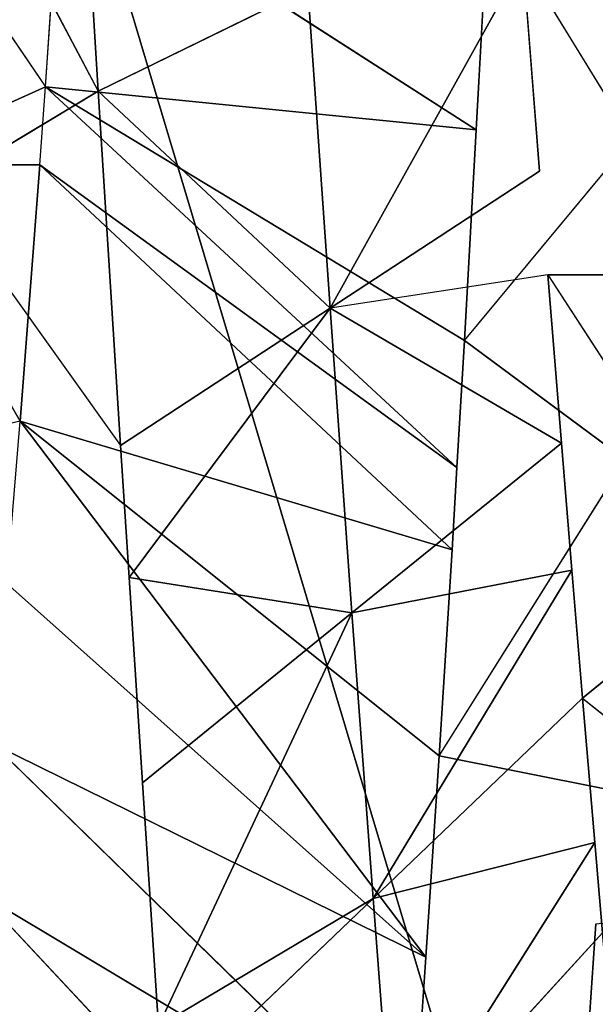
# Model space of a CAD drawing. Extents: x 0 to 40, y 0 to 81.9.
# Tile 227 of 623: x 5.58 to 5.88, y 73.851 to 74.365. Entities that reach past the tile are written whole.
import ezdxf

# ---------------------------------------------------------------- set-up
doc = ezdxf.new("R2010")
doc.units = 0
doc.header["$LTSCALE"] = 25.4
doc.layers.get('0').update_dxf_attribs({"color": 13, "linetype": 'CONTINUOUS'})

# ---------------------------------------------------------------- blocks, each defined once
blk = doc.blocks.new('ICE-TUBE-LED-S-8118_STL')
at = {"color": 0}
for p, q in [((74.47433, 16.52596, 44.60564), (74.45379, 16.6151, 44.6165)), ((74.47433, 16.52596, 44.60564), (74.60817, 16.60326, 44.54394)), ((74.47433, 16.52596, 44.60564), (74.60817, 16.60326, 44.54394)), ((74.60817, 16.51576, 44.54394), (74.60817, 16.60326, 44.54394)), ((74.60817, 16.60326, 44.54394), (74.64893, 16.51281, 44.52808)), ((74.76581, 16.59223, 44.48959), (74.64893, 16.51281, 44.52808)), ((74.83451, 16.58428, 47.91576), (74.64664, 16.48522, 47.87033)), ((74.59607, 16.56956, 47.85467), (74.46178, 16.47355, 47.80555)), ((74.59607, 16.56956, 47.85467), (74.64664, 16.48522, 47.87033)), ((73.99385, 16.3284, 44.46646), (74.22788, 16.54715, 44.76443)), ((73.99385, 16.3284, 44.46646), (74.22788, 16.54715, 44.76443)), ((74.09234, 16.32119, 44.39398), (74.22788, 16.54715, 44.76443)), ((74.09234, 16.32119, 44.39398), (74.22788, 16.54715, 44.76443)), ((74.09234, 16.32119, 44.39398), (74.30576, 16.54007, 44.70704)), ((74.09234, 16.32119, 44.39398), (74.30576, 16.54007, 44.70704)), ((74.19453, 16.31411, 44.32821), (74.30576, 16.54007, 44.70704)), ((74.19453, 16.31411, 44.32821), (74.30576, 16.54007, 44.70704)), ((74.19453, 16.31411, 44.32821), (74.38956, 16.53286, 44.65304)), ((74.19453, 16.31411, 44.32821), (74.38956, 16.53286, 44.65304)), ((74.38956, 16.53286, 44.65304), (74.47433, 16.52596, 44.60564)), ((74.19453, 16.31411, 44.32821), (74.47433, 16.52596, 44.60564)), ((74.19453, 16.31411, 44.32821), (74.47433, 16.52596, 44.60564)), ((74.29973, 16.30721, 44.26939), (74.47433, 16.52596, 44.60564)), ((74.29973, 16.30721, 44.26939), (74.47433, 16.52596, 44.60564)), ((74.40726, 16.30051, 44.21767), (74.47433, 16.52596, 44.60564)), ((74.40726, 16.30051, 44.21767), (74.47433, 16.52596, 44.60564)), ((74.47433, 16.52596, 44.60564), (74.60817, 16.51576, 44.54394)), ((74.47433, 16.52596, 44.60564), (74.60817, 16.51576, 44.54394)), ((74.45027, 16.29793, 44.19919), (74.60817, 16.51576, 44.54394)), ((74.45027, 16.29793, 44.19919), (74.60817, 16.51576, 44.54394)), ((74.64893, 16.51281, 44.52808), (74.45027, 16.29793, 44.19919)), ((74.64893, 16.51281, 44.52808), (74.45027, 16.29793, 44.19919)), ((74.51643, 16.29406, 44.17311), (74.64893, 16.51281, 44.52808)), ((74.51643, 16.29406, 44.17311), (74.64893, 16.51281, 44.52808)), ((74.60817, 16.51576, 44.54394), (74.64893, 16.51281, 44.52808)), ((74.62657, 16.28788, 44.1357), (74.64893, 16.51281, 44.52808)), ((74.62657, 16.28788, 44.1357), (74.64893, 16.51281, 44.52808)), ((74.64893, 16.51281, 44.52808), (74.76581, 16.50473, 44.48959)), ((74.62657, 16.28788, 44.1357), (74.76581, 16.50473, 44.48959)), ((74.62657, 16.28788, 44.1357), (74.76581, 16.50473, 44.48959)), ((74.64664, 16.48522, 47.87033), (74.83748, 16.49696, 47.91632)), ((74.64664, 16.48522, 47.87033), (74.83748, 16.49696, 47.91632)), ((74.46178, 16.47355, 47.80555), (74.64664, 16.48522, 47.87033)), ((74.46178, 16.47355, 47.80555), (74.64664, 16.48522, 47.87033)), ((74.53333, 16.36417, 47.63013), (74.64664, 16.48522, 47.87033)), ((74.53333, 16.36417, 47.63013), (74.64664, 16.48522, 47.87033)), ((74.70023, 16.37584, 47.68863), (74.64664, 16.48522, 47.87033)), ((74.70023, 16.37584, 47.68863), (74.64664, 16.48522, 47.87033)), ((74.39281, 16.46912, 47.77585), (74.46178, 16.47355, 47.80555)), ((74.46178, 16.47355, 47.80555), (74.53333, 16.36417, 47.63013)), ((74.46178, 16.47355, 47.80555), (74.53333, 16.36417, 47.63013)), ((74.28559, 16.46213, 47.7232), (74.39281, 16.46912, 47.77585)), ((74.39281, 16.46912, 47.77585), (74.37426, 16.35275, 47.55579)), ((74.39281, 16.46912, 47.77585), (74.37426, 16.35275, 47.55579)), ((74.39281, 16.46912, 47.77585), (74.53333, 16.36417, 47.63013)), ((74.39281, 16.46912, 47.77585), (74.53333, 16.36417, 47.63013)), ((74.15851, 16.45369, 47.64963), (74.28559, 16.46213, 47.7232)), ((74.37426, 16.35275, 47.55579), (74.28559, 16.46213, 47.7232)), ((74.37426, 16.35275, 47.55579), (74.28559, 16.46213, 47.7232)), ((74.22515, 16.34175, 47.46714), (74.12043, 16.45112, 47.62501)), ((74.22515, 16.34175, 47.46714), (74.15851, 16.45369, 47.64963)), ((74.70023, 16.37584, 47.68863), (74.53333, 16.36417, 47.63013)), ((74.70023, 16.37584, 47.68863), (74.53333, 16.36417, 47.63013)), ((74.37426, 16.35275, 47.55579), (74.53333, 16.36417, 47.63013)), ((74.37426, 16.35275, 47.55579), (74.53333, 16.36417, 47.63013)), ((74.53333, 16.36417, 47.63013), (74.46294, 16.24338, 47.38838)), ((74.53333, 16.36417, 47.63013), (74.46294, 16.24338, 47.38838)), ((74.55077, 16.25048, 47.43146), (74.53333, 16.36417, 47.63013)), ((74.60489, 16.2548, 47.45473), (74.53333, 16.36417, 47.63013)), ((74.37426, 16.35275, 47.55579), (74.22515, 16.34175, 47.46714)), ((74.37426, 16.35275, 47.55579), (74.22515, 16.34175, 47.46714)), ((74.39653, 16.23793, 47.35112), (74.37426, 16.35275, 47.55579)), ((74.37426, 16.35275, 47.55579), (74.46294, 16.24338, 47.38838)), ((74.37426, 16.35275, 47.55579), (74.46294, 16.24338, 47.38838)), ((74.39653, 16.23793, 47.35112), (74.37426, 16.35275, 47.55579)), ((74.22515, 16.34175, 47.46714), (74.08774, 16.3313, 47.36607)), ((74.22515, 16.34175, 47.46714), (74.08774, 16.3313, 47.36607)), ((74.22515, 16.34175, 47.46714), (74.39653, 16.23793, 47.35112)), ((74.25434, 16.22598, 47.2559), (74.22515, 16.34175, 47.46714)), ((74.25434, 16.22598, 47.2559), (74.22515, 16.34175, 47.46714)), ((74.32986, 16.23237, 47.30927), (74.22515, 16.34175, 47.46714)), ((74.32986, 16.23237, 47.30927), (74.22515, 16.34175, 47.46714)), ((74.22515, 16.34175, 47.46714), (74.39653, 16.23793, 47.35112)), ((74.20724, 16.22192, 47.21908), (74.08774, 16.3313, 47.36607)), ((74.20724, 16.22192, 47.21908), (74.08774, 16.3313, 47.36607)), ((74.25434, 16.22598, 47.2559), (74.08774, 16.3313, 47.36607)), ((74.25434, 16.22598, 47.2559), (74.08774, 16.3313, 47.36607)), ((74.09234, 16.32119, 44.39398), (74.19453, 16.31411, 44.32821)), ((74.19453, 16.31411, 44.32821), (74.29973, 16.30721, 44.26939)), ((74.29973, 16.30721, 44.26939), (74.28249, 16.22081, 44.27844)), ((74.29973, 16.30721, 44.26939), (74.4543, 16.21019, 44.19752)), ((74.29973, 16.30721, 44.26939), (74.40726, 16.30051, 44.21767)), ((74.40726, 16.30051, 44.21767), (74.45027, 16.29793, 44.19919)), ((74.45027, 16.29793, 44.19919), (74.51643, 16.29406, 44.17311)), ((74.51643, 16.29406, 44.17311), (74.4543, 16.21019, 44.19752)), ((74.51643, 16.29406, 44.17311), (74.62954, 16.20021, 44.1348)), ((74.51643, 16.29406, 44.17311), (74.62657, 16.28788, 44.1357)), ((74.62657, 16.28788, 44.1357), (74.70245, 16.28376, 44.1141)), ((74.71461, 16.26342, 47.4948), (74.55077, 16.16298, 47.43146)), ((74.71461, 16.26342, 47.4948), (74.60489, 16.2548, 47.45473)), ((74.55077, 16.25048, 47.43146), (74.39653, 16.15043, 47.35112)), ((74.55077, 16.25048, 47.43146), (74.46294, 16.24338, 47.38838)), ((74.55077, 16.25048, 47.43146), (74.55077, 16.16298, 47.43146)), ((74.46294, 16.24338, 47.38838), (74.39653, 16.23793, 47.35112)), ((74.39653, 16.23793, 47.35112), (74.32986, 16.23237, 47.30927)), ((74.21203, 16.22544, 44.31782), (74.1169, 16.23195, 44.37735)), ((74.32986, 16.23237, 47.30927), (74.25434, 16.13848, 47.2559)), ((74.32986, 16.23237, 47.30927), (74.25434, 16.22598, 47.2559)), ((74.32986, 16.23237, 47.30927), (74.39653, 16.15043, 47.35112)), ((74.25434, 16.22598, 47.2559), (74.20724, 16.22192, 47.21908))]:
    blk.add_line(p, q, dxfattribs=at)
mesh = blk.add_polyface(dxfattribs=at)
corners = [(81.99833, 18.65613, 0), (32.39832, 18.53461, 0), (32.39832, 18.65613, 0), (33.41051, 17.76106, 0), (34.4478, 16.85461, 0), (35.42089, 15.87956, 0), (36.32527, 14.84046, 0), (37.15673, 13.74214, 0), (37.91139, 12.58971, 0), (38.58575, 11.38851, 0), (39.17668, 10.14416, 0), (39.68142, 8.86242, 0), (40.09764, 7.54925, 0), (40.42338, 6.21078, 0), (40.65715, 4.85321, 0), (40.79784, 3.48288, 0), (40.84481, 2.10613, 0), (81.99833, -14.44387, 0), (33.41051, -13.5488, 0), (32.39832, -14.44387, 0), (32.39832, -14.32234, 0), (34.4478, -12.64234, 0), (35.42089, -11.6673, 0), (36.32527, -10.6282, 0), (37.15673, -9.52987, 0), (37.91139, -8.37744, 0), (38.58575, -7.17625, 0), (39.17668, -5.93189, 0), (39.68142, -4.65015, 0), (40.09764, -3.33699, 0), (40.42338, -1.99851, 0), (40.65715, -0.64095, 0), (40.79784, 0.72939, 0)]
mesh.append_faces([[corners[k] for k in face] for face in [(0, 1, 2), (18, 19, 20)]], dxfattribs={"vtx0": -1, "color": 0})
mesh.append_faces([[corners[k] for k in face] for face in [(1, 0, 3), (3, 0, 4), (4, 0, 5), (5, 0, 6), (6, 0, 7), (7, 0, 8), (8, 0, 9), (9, 0, 10), (10, 0, 11), (11, 0, 12), (12, 0, 13), (13, 0, 14), (14, 0, 15), (15, 0, 16), (19, 18, 17)]], dxfattribs={"vtx0": -1, "vtx1": -1, "color": 0})
mesh.append_faces([[corners[k] for k in face] for face in [(16, 0, 17), (17, 18, 21), (17, 21, 22), (17, 22, 23), (17, 23, 24), (17, 24, 25), (17, 25, 26), (17, 26, 27), (17, 27, 28), (17, 28, 29), (17, 29, 30), (17, 30, 31), (17, 31, 32), (17, 32, 16)]], dxfattribs={"vtx0": -1, "vtx2": -1, "color": 0})
mesh = blk.add_polyface(dxfattribs=at)
corners = [(81.99833, -14.44387, 92), (32.39832, -14.32234, 92), (32.39832, -14.44387, 92), (33.41051, -13.5488, 92), (34.4478, -12.64234, 92), (35.42089, -11.6673, 92), (36.32527, -10.6282, 92), (37.15673, -9.52987, 92), (37.91139, -8.37744, 92), (38.58575, -7.17625, 92), (39.17668, -5.93189, 92), (39.68142, -4.65015, 92), (40.09764, -3.33699, 92), (40.42338, -1.99851, 92), (40.65715, -0.64095, 92), (40.79784, 0.72939, 92), (40.84481, 2.10613, 92), (33.41051, 17.76106, 92), (32.39832, 18.65613, 92), (32.39832, 18.53461, 92), (81.99833, 18.65613, 92), (34.4478, 16.85461, 92), (35.42089, 15.87956, 92), (36.32527, 14.84046, 92), (37.15673, 13.74214, 92), (37.91139, 12.58971, 92), (38.58575, 11.38851, 92), (39.17668, 10.14416, 92), (39.68142, 8.86242, 92), (40.09764, 7.54925, 92), (40.42338, 6.21078, 92), (40.65715, 4.85321, 92), (40.79784, 3.48288, 92)]
mesh.append_faces([[corners[k] for k in face] for face in [(0, 1, 2), (17, 18, 19)]], dxfattribs={"vtx0": -1, "color": 0})
mesh.append_faces([[corners[k] for k in face] for face in [(1, 0, 3), (3, 0, 4), (4, 0, 5), (5, 0, 6), (6, 0, 7), (7, 0, 8), (8, 0, 9), (9, 0, 10), (10, 0, 11), (11, 0, 12), (12, 0, 13), (13, 0, 14), (14, 0, 15), (15, 0, 16), (18, 17, 20), (20, 16, 0)]], dxfattribs={"vtx0": -1, "vtx1": -1, "color": 0})
mesh.append_faces([[corners[k] for k in face] for face in [(20, 17, 21), (20, 21, 22), (20, 22, 23), (20, 23, 24), (20, 24, 25), (20, 25, 26), (20, 26, 27), (20, 27, 28), (20, 28, 29), (20, 29, 30), (20, 30, 31), (20, 31, 32), (20, 32, 16)]], dxfattribs={"vtx0": -1, "vtx2": -1, "color": 0})
mesh = blk.add_polyface(dxfattribs=at)
corners = [(82.19833, -12.64387, 2), (64.19833, 16.85613, 2), (64.19833, -12.64387, 2), (82.19833, 16.85613, 2)]
mesh.append_faces([[corners[k] for k in face] for face in [(0, 1, 2), (1, 0, 3)]], dxfattribs={"vtx0": -1, "color": 0})
mesh = blk.add_polyface(dxfattribs=at)
corners = [(64.19833, 16.85613, 90), (82.19833, -12.64387, 90), (64.19833, -12.64387, 90), (82.19833, 16.85613, 90)]
mesh.append_faces([[corners[k] for k in face] for face in [(0, 1, 2), (1, 0, 3)]], dxfattribs={"vtx0": -1, "color": 0})
mesh = blk.add_polyface(dxfattribs=at)
corners = [(74.60817, 16.60326, 44.54394), (74.45379, 16.6151, 44.6165), (74.43841, 16.70384, 44.62489), (74.47433, 16.52596, 44.60564)]
mesh.append_faces([[corners[k] for k in face] for face in [(0, 1, 2), (1, 0, 3)]], dxfattribs={"vtx0": -1, "color": 0})
mesh = blk.add_polyface(dxfattribs=at)
corners = [(74.60817, 16.51576, 44.54394), (74.47433, 16.52596, 44.60564), (74.60817, 16.60326, 44.54394)]
mesh.append_faces([[corners[k] for k in face] for face in [(0, 1, 2)]], dxfattribs={"color": 0})
mesh = blk.add_polyface(dxfattribs=at)
corners = [(74.76581, 16.59223, 44.48959), (74.64893, 16.51281, 44.52808), (74.60817, 16.60326, 44.54394)]
mesh.append_faces([[corners[k] for k in face] for face in [(0, 1, 2)]], dxfattribs={"color": 0})
mesh = blk.add_polyface(dxfattribs=at)
corners = [(74.83748, 16.49696, 47.91632), (74.83451, 16.58428, 47.91576), (74.64664, 16.48522, 47.87033)]
mesh.append_faces([[corners[k] for k in face] for face in [(0, 1, 2)]], dxfattribs={"color": 0})
mesh = blk.add_polyface(dxfattribs=at)
corners = [(74.64664, 16.48522, 47.87033), (74.59607, 16.56956, 47.85467), (74.46178, 16.47355, 47.80555)]
mesh.append_faces([[corners[k] for k in face] for face in [(0, 1, 2)]], dxfattribs={"color": 0})
mesh = blk.add_polyface(dxfattribs=at)
corners = [(74.16717, 16.55296, 44.81462), (74.22788, 16.54715, 44.76443), (73.99385, 16.3284, 44.46646)]
mesh.append_faces([[corners[k] for k in face] for face in [(0, 1, 2)]], dxfattribs={"color": 0})
mesh = blk.add_polyface(dxfattribs=at)
corners = [(74.22788, 16.54715, 44.76443), (74.09234, 16.32119, 44.39398), (73.99385, 16.3284, 44.46646)]
mesh.append_faces([[corners[k] for k in face] for face in [(0, 1, 2)]], dxfattribs={"color": 0})
mesh = blk.add_polyface(dxfattribs=at)
corners = [(74.22788, 16.54715, 44.76443), (74.30576, 16.54007, 44.70704), (74.09234, 16.32119, 44.39398)]
mesh.append_faces([[corners[k] for k in face] for face in [(0, 1, 2)]], dxfattribs={"color": 0})
mesh = blk.add_polyface(dxfattribs=at)
corners = [(74.30576, 16.54007, 44.70704), (74.19453, 16.31411, 44.32821), (74.09234, 16.32119, 44.39398)]
mesh.append_faces([[corners[k] for k in face] for face in [(0, 1, 2)]], dxfattribs={"color": 0})
mesh = blk.add_polyface(dxfattribs=at)
corners = [(74.30576, 16.54007, 44.70704), (74.38956, 16.53286, 44.65304), (74.19453, 16.31411, 44.32821)]
mesh.append_faces([[corners[k] for k in face] for face in [(0, 1, 2)]], dxfattribs={"color": 0})
mesh = blk.add_polyface(dxfattribs=at)
corners = [(74.38956, 16.53286, 44.65304), (74.47433, 16.52596, 44.60564), (74.19453, 16.31411, 44.32821)]
mesh.append_faces([[corners[k] for k in face] for face in [(0, 1, 2)]], dxfattribs={"color": 0})
mesh = blk.add_polyface(dxfattribs=at)
corners = [(74.47433, 16.52596, 44.60564), (74.29973, 16.30721, 44.26939), (74.19453, 16.31411, 44.32821)]
mesh.append_faces([[corners[k] for k in face] for face in [(0, 1, 2)]], dxfattribs={"color": 0})
mesh = blk.add_polyface(dxfattribs=at)
corners = [(74.47433, 16.52596, 44.60564), (74.40726, 16.30051, 44.21767), (74.29973, 16.30721, 44.26939)]
mesh.append_faces([[corners[k] for k in face] for face in [(0, 1, 2)]], dxfattribs={"color": 0})
mesh = blk.add_polyface(dxfattribs=at)
corners = [(74.40726, 16.30051, 44.21767), (74.60817, 16.51576, 44.54394), (74.45027, 16.29793, 44.19919), (74.47433, 16.52596, 44.60564)]
mesh.append_faces([[corners[k] for k in face] for face in [(0, 1, 2), (1, 0, 3)]], dxfattribs={"vtx0": -1, "color": 0})
mesh = blk.add_polyface(dxfattribs=at)
corners = [(74.60817, 16.51576, 44.54394), (74.64893, 16.51281, 44.52808), (74.45027, 16.29793, 44.19919)]
mesh.append_faces([[corners[k] for k in face] for face in [(0, 1, 2)]], dxfattribs={"color": 0})
mesh = blk.add_polyface(dxfattribs=at)
corners = [(74.64893, 16.51281, 44.52808), (74.51643, 16.29406, 44.17311), (74.45027, 16.29793, 44.19919)]
mesh.append_faces([[corners[k] for k in face] for face in [(0, 1, 2)]], dxfattribs={"color": 0})
mesh = blk.add_polyface(dxfattribs=at)
corners = [(74.64893, 16.51281, 44.52808), (74.62657, 16.28788, 44.1357), (74.51643, 16.29406, 44.17311)]
mesh.append_faces([[corners[k] for k in face] for face in [(0, 1, 2)]], dxfattribs={"color": 0})
mesh = blk.add_polyface(dxfattribs=at)
corners = [(74.64893, 16.51281, 44.52808), (74.76581, 16.50473, 44.48959), (74.62657, 16.28788, 44.1357)]
mesh.append_faces([[corners[k] for k in face] for face in [(0, 1, 2)]], dxfattribs={"color": 0})
mesh = blk.add_polyface(dxfattribs=at)
corners = [(74.76581, 16.50473, 44.48959), (74.70245, 16.28376, 44.1141), (74.62657, 16.28788, 44.1357)]
mesh.append_faces([[corners[k] for k in face] for face in [(0, 1, 2)]], dxfattribs={"color": 0})
mesh = blk.add_polyface(dxfattribs=at)
corners = [(74.83748, 16.49696, 47.91632), (74.64664, 16.48522, 47.87033), (74.70023, 16.37584, 47.68863)]
mesh.append_faces([[corners[k] for k in face] for face in [(0, 1, 2)]], dxfattribs={"color": 0})
mesh = blk.add_polyface(dxfattribs=at)
corners = [(74.64664, 16.48522, 47.87033), (74.46178, 16.47355, 47.80555), (74.53333, 16.36417, 47.63013)]
mesh.append_faces([[corners[k] for k in face] for face in [(0, 1, 2)]], dxfattribs={"color": 0})
mesh = blk.add_polyface(dxfattribs=at)
corners = [(74.64664, 16.48522, 47.87033), (74.53333, 16.36417, 47.63013), (74.70023, 16.37584, 47.68863)]
mesh.append_faces([[corners[k] for k in face] for face in [(0, 1, 2)]], dxfattribs={"color": 0})
mesh = blk.add_polyface(dxfattribs=at)
corners = [(74.46178, 16.47355, 47.80555), (74.39281, 16.46912, 47.77585), (74.53333, 16.36417, 47.63013)]
mesh.append_faces([[corners[k] for k in face] for face in [(0, 1, 2)]], dxfattribs={"color": 0})
mesh = blk.add_polyface(dxfattribs=at)
corners = [(74.39281, 16.46912, 47.77585), (74.28559, 16.46213, 47.7232), (74.37426, 16.35275, 47.55579)]
mesh.append_faces([[corners[k] for k in face] for face in [(0, 1, 2)]], dxfattribs={"color": 0})
mesh = blk.add_polyface(dxfattribs=at)
corners = [(74.39281, 16.46912, 47.77585), (74.37426, 16.35275, 47.55579), (74.53333, 16.36417, 47.63013)]
mesh.append_faces([[corners[k] for k in face] for face in [(0, 1, 2)]], dxfattribs={"color": 0})
mesh = blk.add_polyface(dxfattribs=at)
corners = [(74.37426, 16.35275, 47.55579), (74.15851, 16.45369, 47.64963), (74.22515, 16.34175, 47.46714), (74.28559, 16.46213, 47.7232)]
mesh.append_faces([[corners[k] for k in face] for face in [(0, 1, 2), (1, 0, 3)]], dxfattribs={"vtx0": -1, "color": 0})
mesh = blk.add_polyface(dxfattribs=at)
corners = [(74.12043, 16.45112, 47.62501), (74.08774, 16.3313, 47.36607), (74.22515, 16.34175, 47.46714)]
mesh.append_faces([[corners[k] for k in face] for face in [(0, 1, 2)]], dxfattribs={"color": 0})
mesh = blk.add_polyface(dxfattribs=at)
corners = [(74.71461, 16.26342, 47.4948), (74.53333, 16.36417, 47.63013), (74.60489, 16.2548, 47.45473), (74.70023, 16.37584, 47.68863)]
mesh.append_faces([[corners[k] for k in face] for face in [(0, 1, 2), (1, 0, 3)]], dxfattribs={"vtx0": -1, "color": 0})
mesh = blk.add_polyface(dxfattribs=at)
corners = [(74.53333, 16.36417, 47.63013), (74.37426, 16.35275, 47.55579), (74.46294, 16.24338, 47.38838)]
mesh.append_faces([[corners[k] for k in face] for face in [(0, 1, 2)]], dxfattribs={"color": 0})
mesh = blk.add_polyface(dxfattribs=at)
corners = [(74.53333, 16.36417, 47.63013), (74.46294, 16.24338, 47.38838), (74.55077, 16.25048, 47.43146)]
mesh.append_faces([[corners[k] for k in face] for face in [(0, 1, 2)]], dxfattribs={"color": 0})
mesh = blk.add_polyface(dxfattribs=at)
corners = [(74.37426, 16.35275, 47.55579), (74.22515, 16.34175, 47.46714), (74.39653, 16.23793, 47.35112)]
mesh.append_faces([[corners[k] for k in face] for face in [(0, 1, 2)]], dxfattribs={"color": 0})
mesh = blk.add_polyface(dxfattribs=at)
corners = [(74.37426, 16.35275, 47.55579), (74.39653, 16.23793, 47.35112), (74.46294, 16.24338, 47.38838)]
mesh.append_faces([[corners[k] for k in face] for face in [(0, 1, 2)]], dxfattribs={"color": 0})
mesh = blk.add_polyface(dxfattribs=at)
corners = [(74.22515, 16.34175, 47.46714), (74.08774, 16.3313, 47.36607), (74.25434, 16.22598, 47.2559)]
mesh.append_faces([[corners[k] for k in face] for face in [(0, 1, 2)]], dxfattribs={"color": 0})
mesh = blk.add_polyface(dxfattribs=at)
corners = [(74.22515, 16.34175, 47.46714), (74.25434, 16.22598, 47.2559), (74.32986, 16.23237, 47.30927)]
mesh.append_faces([[corners[k] for k in face] for face in [(0, 1, 2)]], dxfattribs={"color": 0})
mesh = blk.add_polyface(dxfattribs=at)
corners = [(74.22515, 16.34175, 47.46714), (74.32986, 16.23237, 47.30927), (74.39653, 16.23793, 47.35112)]
mesh.append_faces([[corners[k] for k in face] for face in [(0, 1, 2)]], dxfattribs={"color": 0})
mesh = blk.add_polyface(dxfattribs=at)
corners = [(74.08774, 16.3313, 47.36607), (74.12605, 16.2148, 47.14832), (74.20724, 16.22192, 47.21908)]
mesh.append_faces([[corners[k] for k in face] for face in [(0, 1, 2)]], dxfattribs={"color": 0})
mesh = blk.add_polyface(dxfattribs=at)
corners = [(74.08774, 16.3313, 47.36607), (74.20724, 16.22192, 47.21908), (74.25434, 16.22598, 47.2559)]
mesh.append_faces([[corners[k] for k in face] for face in [(0, 1, 2)]], dxfattribs={"color": 0})
mesh = blk.add_polyface(dxfattribs=at)
corners = [(74.4543, 16.21019, 44.19752), (74.28249, 16.22081, 44.27844), (74.29973, 16.30721, 44.26939)]
mesh.append_faces([[corners[k] for k in face] for face in [(0, 1, 2)]], dxfattribs={"color": 0})
mesh = blk.add_polyface(dxfattribs=at)
corners = [(74.62954, 16.20021, 44.1348), (74.4543, 16.21019, 44.19752), (74.51643, 16.29406, 44.17311)]
mesh.append_faces([[corners[k] for k in face] for face in [(0, 1, 2)]], dxfattribs={"color": 0})
mesh = blk.add_polyface(dxfattribs=at)
corners = [(74.71461, 16.26342, 47.4948), (74.55077, 16.16298, 47.43146), (74.71461, 16.17592, 47.4948)]
mesh.append_faces([[corners[k] for k in face] for face in [(0, 1, 2)]], dxfattribs={"color": 0})
mesh = blk.add_polyface(dxfattribs=at)
corners = [(74.55077, 16.16298, 47.43146), (74.39653, 16.15043, 47.35112), (74.39653, 16.06293, 47.35112), (74.55077, 16.25048, 47.43146)]
mesh.append_faces([[corners[k] for k in face] for face in [(0, 1, 2), (1, 0, 3)]], dxfattribs={"vtx0": -1, "color": 0})
mesh = blk.add_polyface(dxfattribs=at)
corners = [(74.08054, 16.13408, 44.63981), (73.99216, 16.24103, 44.46779), (74.22195, 16.12258, 44.53498)]
mesh.append_faces([[corners[k] for k in face] for face in [(0, 1, 2)]], dxfattribs={"color": 0})
mesh = blk.add_polyface(dxfattribs=at)
corners = [(74.22195, 16.12258, 44.53498), (73.99216, 16.24103, 44.46779), (74.1169, 16.23195, 44.37735)]
mesh.append_faces([[corners[k] for k in face] for face in [(0, 1, 2)]], dxfattribs={"color": 0})
mesh = blk.add_polyface(dxfattribs=at)
corners = [(74.22195, 16.12258, 44.53498), (74.1169, 16.23195, 44.37735), (74.21203, 16.22544, 44.31782)]
mesh.append_faces([[corners[k] for k in face] for face in [(0, 1, 2)]], dxfattribs={"color": 0})
mesh = blk.add_polyface(dxfattribs=at)
corners = [(74.39653, 16.15043, 47.35112), (74.32986, 16.23237, 47.30927), (74.25434, 16.13848, 47.2559)]
mesh.append_faces([[corners[k] for k in face] for face in [(0, 1, 2)]], dxfattribs={"color": 0})

msp = doc.modelspace()

# ---------------------------------------------------------------- block references
at = {"color": 8, "rotation": 90.00000000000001}
msp.add_blockref('ICE-TUBE-LED-S-8118_STL', (22.10613, -0.3188, 254.70001), dxfattribs=at)

doc.saveas('drawing.dxf')
